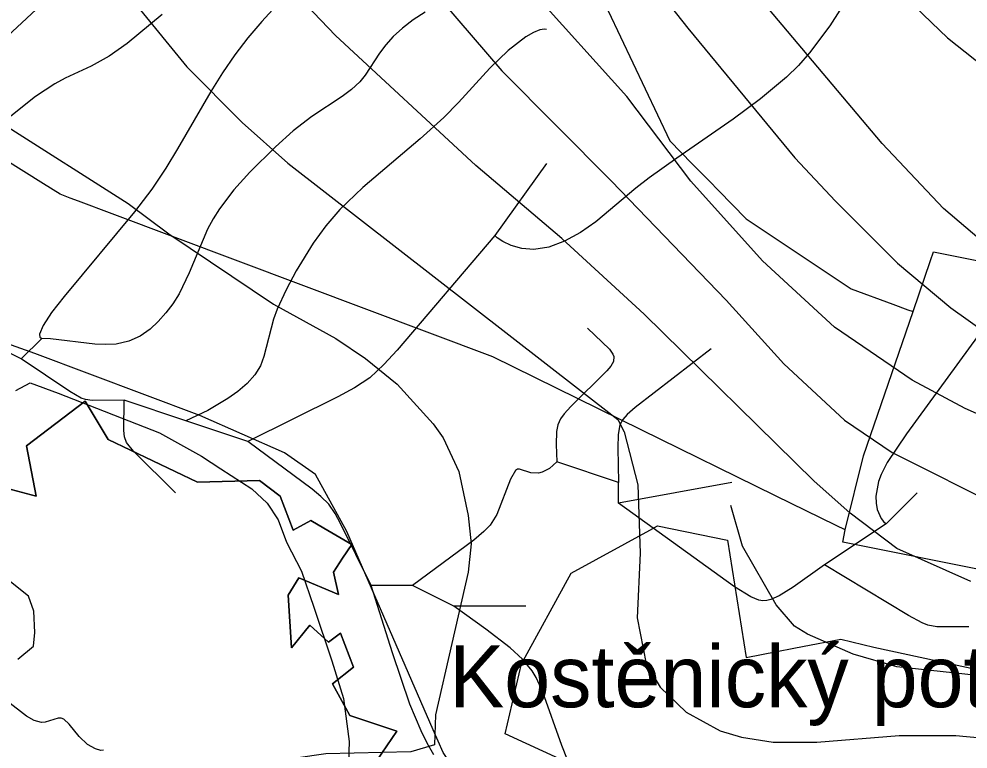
# Model space of a CAD drawing. Extents: x -709584 to -702006, y -1161789 to -1157496.
# Drawn here: x -707427.5 to -707197.2, y -1158791.7 to -1158614.4 of the extents above; entities that cross this region are included whole.
import ezdxf

# ---------------------------------------------------------------- set-up
doc = ezdxf.new("R2010")
doc.units = 0
for name, color, linetype in [('102_obvod PÚ', 7, 'Continuous'), ('103_hranice KÚ', 7, 'Continuous'), ('120_vrstevnice hlavní', 7, 'Continuous'), ('122_vrstevnice základní', 7, 'Continuous'), ('124_vrstevnice doplňková', 7, 'Continuous'), ('408_BPEJ_linie', 7, 'Continuous'), ('411_akumulovaný odtok', 7, 'Continuous'), ('419_LPIS PB', 7, 'Continuous'), ('501_vodní tok', 7, 'Continuous'), ('502_vodní tok_popis', 7, 'Continuous')]:
    doc.layers.add(name, color=color, linetype=linetype)

msp = doc.modelspace()

# ---------------------------------------------------------------- linework, layer by layer
at = {"layer": '102_obvod PÚ'}
msp.add_lwpolyline([(-707435.55, -1158727.07), (-707423.35, -1158730.31), (-707425.72, -1158718.09), (-707411.45, -1158707.22), (-707405.9, -1158716.55), (-707384.15, -1158726.94), (-707369.1, -1158726.48), (-707364.14, -1158730.29), (-707360.92, -1158738.54), (-707356.64, -1158736.25), (-707353.52, -1158738.08), (-707346.73, -1158742.07), (-707348.95, -1158745.38), (-707351.19, -1158748.72), (-707349.92, -1158754.16), (-707359.58, -1158750.14), (-707362.18, -1158754.31), (-707361.35, -1158767.12), (-707356.95, -1158761.61), (-707352.38, -1158765.73), (-707349.46, -1158763.6), (-707346.34, -1158771.83), (-707351.44, -1158775.85), (-707347.22, -1158783.53), (-707335.79, -1158787.35), (-707343.1, -1158798.05)], dxfattribs=at)
at = {"layer": '103_hranice KÚ'}
for points in [[(-707356.95, -1158761.61), (-707361.35, -1158767.12), (-707362.18, -1158754.31), (-707359.58, -1158750.14), (-707349.92, -1158754.16), (-707351.19, -1158748.72), (-707348.95, -1158745.38), (-707346.73, -1158742.07), (-707353.52, -1158738.08), (-707356.64, -1158736.25), (-707360.92, -1158738.54), (-707364.14, -1158730.29), (-707369.1, -1158726.48), (-707384.15, -1158726.94), (-707405.9, -1158716.55), (-707411.45, -1158707.22), (-707425.72, -1158718.09), (-707423.35, -1158730.31), (-707435.55, -1158727.07)], [(-707356.95, -1158761.61), (-707361.35, -1158767.12), (-707362.18, -1158754.31), (-707359.58, -1158750.14), (-707349.92, -1158754.16), (-707351.19, -1158748.72), (-707348.95, -1158745.38), (-707346.73, -1158742.07), (-707353.52, -1158738.08), (-707356.64, -1158736.25), (-707360.92, -1158738.54), (-707364.14, -1158730.29), (-707369.1, -1158726.48), (-707384.15, -1158726.94), (-707405.9, -1158716.55), (-707411.45, -1158707.22), (-707425.72, -1158718.09), (-707423.35, -1158730.31), (-707435.55, -1158727.07)], [(-707343.1, -1158798.05), (-707335.79, -1158787.35), (-707347.22, -1158783.53), (-707351.44, -1158775.85), (-707346.34, -1158771.83), (-707349.46, -1158763.6), (-707352.38, -1158765.73), (-707356.95, -1158761.61)], [(-707343.1, -1158798.05), (-707335.79, -1158787.35), (-707347.22, -1158783.53), (-707351.44, -1158775.85), (-707346.34, -1158771.83), (-707349.46, -1158763.6), (-707352.38, -1158765.73), (-707356.95, -1158761.61)]]:
    msp.add_lwpolyline(points, dxfattribs=at)
at = {"layer": '120_vrstevnice hlavní'}
for points in [[(-707535.3, -1158336.98), (-707507.59, -1158345.55), (-707463.58, -1158357.27), (-707443.58, -1158364.7), (-707427.58, -1158372.56), (-707415.58, -1158379.84), (-707399.58, -1158391.13), (-707391.44, -1158397.99), (-707384.44, -1158407.84), (-707380.3, -1158415.84), (-707377.58, -1158423.84), (-707371.87, -1158444.7), (-707366.58, -1158461.85), (-707361.58, -1158474.7), (-707357.58, -1158483.28), (-707305.43, -1158561.56), (-707276.15, -1158602.71), (-707265.15, -1158616.71), (-707239.15, -1158648.14), (-707229.29, -1158658.71), (-707214.29, -1158673.71), (-707201.29, -1158684.57), (-707188.14, -1158694)], [(-707431.01, -1158640.14), (-707401.01, -1158659.28), (-707391.15, -1158666.57), (-707365.72, -1158683.71), (-707350.58, -1158692), (-707343.44, -1158696.86), (-707335.72, -1158703.14), (-707327.01, -1158712.72), (-707324.58, -1158716.14), (-707320.72, -1158724.29), (-707318.44, -1158735), (-707317.72, -1158741.86), (-707318.44, -1158748.72), (-707326.44, -1158783.43), (-707326.64, -1158790.65), (-707332.42, -1158792.38), (-707353.01, -1158792.86), (-707367.58, -1158795.01), (-707377.3, -1158798.15), (-707396.73, -1158806.15), (-707416.15, -1158817.01), (-707433.16, -1158829.29)]]:
    msp.add_lwpolyline(points, dxfattribs=at)
at = {"layer": '122_vrstevnice základní'}
for points in [[(-707196.43, -1158751), (-707214.43, -1158743), (-707225.72, -1158734.43), (-707234.57, -1158726.57), (-707275.72, -1158686.14), (-707295.72, -1158667.71), (-707316.58, -1158650), (-707350.72, -1158618.43), (-707389.72, -1158577.57), (-707402.44, -1158561.71), (-707427.58, -1158527.99), (-707436.01, -1158513.85), (-707456.58, -1158475.85), (-707464.3, -1158463.85), (-707476.44, -1158450.84), (-707483.3, -1158444.99), (-707495.3, -1158436.27), (-707512.44, -1158425.7), (-707526.16, -1158418.13), (-707564.45, -1158400.41), (-707588.73, -1158391.7)], [(-707589.31, -1158429.42), (-707579.31, -1158433.13), (-707561.3, -1158441.42), (-707550.45, -1158447.27), (-707543.3, -1158451.84), (-707519.3, -1158469.85), (-707497.44, -1158489.99), (-707488.44, -1158499.42), (-707476.3, -1158514.85), (-707461.44, -1158539.56), (-707450.73, -1158554.99), (-707440.3, -1158568.42), (-707429.15, -1158580.99), (-707398.72, -1158611.42), (-707386.79, -1158626.05), (-707373.3, -1158639.57), (-707362.29, -1158649.43)], [(-707332.15, -1158601.57), (-707310.29, -1158627), (-707283.72, -1158653.86), (-707255.86, -1158682.71), (-707241.86, -1158698.14), (-707227.15, -1158711.86), (-707215.57, -1158719.72), (-707188.43, -1158733.29)], [(-707217.86, -1158603.85), (-707202.14, -1158619), (-707188.86, -1158629.57)], [(-707188.86, -1158713), (-707197.86, -1158709), (-707210.72, -1158702.14), (-707229.57, -1158689.28), (-707247, -1158673.14), (-707264.43, -1158653.86), (-707280, -1158633.28), (-707303.01, -1158607.57)], [(-707186.86, -1158674.28), (-707203.14, -1158660.43), (-707218, -1158644.71), (-707245.72, -1158611.71)], [(-707362.29, -1158649.43), (-707282.18, -1158711.66), (-707280.58, -1158714.72), (-707277.29, -1158727.57), (-707276.72, -1158744.15), (-707277.43, -1158759.86), (-707275.29, -1158771), (-707271.86, -1158776.72), (-707265.58, -1158782.72), (-707257.29, -1158787.29), (-707252.15, -1158788.86), (-707244.43, -1158790), (-707233.86, -1158790), (-707213.86, -1158788.43), (-707200.14, -1158788.43), (-707176.71, -1158790.58), (-707171.29, -1158792.29), (-707164.57, -1158798.58)]]:
    msp.add_lwpolyline(points, dxfattribs=at)
at = {"layer": '124_vrstevnice doplňková'}
msp.add_lwpolyline([(-707126.46, -1158791.39), (-707127.28, -1158790.15), (-707132.39, -1158785.41), (-707140.53, -1158779.08), (-707150.71, -1158775.72), (-707154.71, -1158775), (-707163.86, -1158774.15), (-707189.71, -1158774.43), (-707214.43, -1158771.72), (-707225.04, -1158768.68), (-707236.1, -1158763.84), (-707239.29, -1158761.86), (-707243.72, -1158756.72), (-707251.86, -1158742.43), (-707254.72, -1158732.57)], dxfattribs=at)
at = {"layer": '408_BPEJ_linie'}
for points in [[(-707246, -1158489), (-707273.5, -1158540.5), (-707284.5, -1158581), (-707284.5, -1158608.53), (-707284.5, -1158612.36), (-707284.5, -1158612.5), (-707269.5, -1158644), (-707264.07, -1158649.58), (-707259.91, -1158653.84), (-707257.73, -1158656.09), (-707251, -1158663), (-707225.5, -1158680), (-707215.41, -1158683.7), (-707211.75, -1158685.04), (-707210.5, -1158685.5)], [(-707227, -1158738.5), (-707229.18, -1158737.43), (-707243.89, -1158730.2), (-707276.5, -1158714.18), (-707312.5, -1158696.5), (-707404.91, -1158661.73), (-707413.05, -1158658.67), (-707415.06, -1158657.92), (-707417.5, -1158657), (-707421.52, -1158654.48), (-707445.5, -1158639.5), (-707456.5, -1158620.5), (-707458.89, -1158612.42)], [(-707210.5, -1158685.5), (-707206.22, -1158673.09), (-707205.5, -1158671), (-707160.5, -1158680), (-707158.68, -1158676.85), (-707158.26, -1158676.92), (-707155.69, -1158671.69), (-707149.5, -1158661), (-707132.82, -1158634.32), (-707128.39, -1158634.45), (-707127.44, -1158634.58), (-707127, -1158642.5), (-707103.56, -1158641.4), (-707095, -1158641), (-707085, -1158661), (-707058.82, -1158669.43), (-707055.5, -1158670.5), (-707049, -1158647)], [(-707227, -1158738.5), (-707222.5, -1158720.5), (-707210.5, -1158685.5)], [(-707194.45, -1158795), (-707198, -1158795), (-707209, -1158798), (-707221, -1158802), (-707239, -1158811), (-707249, -1158812), (-707254.5, -1158810.23), (-707277, -1158803), (-707309.5, -1158788), (-707305.5, -1158771), (-707293.5, -1158749), (-707274.39, -1158738.54), (-707272.5, -1158737.5), (-707255.5, -1158741), (-707251, -1158769.5), (-707243.55, -1158768.04), (-707239.41, -1158767.23), (-707237.34, -1158766.83), (-707228, -1158765), (-707220, -1158767), (-707193.36, -1158772.71)], [(-707190.42, -1158748.92), (-707227.5, -1158741.5), (-707227, -1158738.5)]]:
    msp.add_lwpolyline(points, dxfattribs=at)
at = {"layer": '411_akumulovaný odtok'}
for p, q in [((-707299.49, -1158649.5), (-707311.99, -1158667)), ((-707421.99, -1158692), (-707426.99, -1158697)), ((-707386.99, -1158712), (-707401.99, -1158707)), ((-707371.99, -1158717), (-707386.99, -1158712)), ((-707281.99, -1158727), (-707296.99, -1158722)), ((-707281.99, -1158732), (-707281.99, -1158727)), ((-707254.49, -1158727), (-707281.99, -1158732)), ((-707209.49, -1158729.5), (-707216.99, -1158737)), ((-707216.99, -1158737), (-707231.99, -1158747)), ((-707331.99, -1158752), (-707341.99, -1158752)), ((-707321.99, -1158757), (-707331.99, -1158752)), ((-707304.49, -1158757), (-707321.99, -1158757))]:
    msp.add_line(p, q, dxfattribs=at)
for points in [[(-707179.49, -1158529.5), (-707224.01, -1158605.53), (-707230.72, -1158616.07), (-707235.63, -1158622.69), (-707238.33, -1158625.76), (-707241.23, -1158628.61), (-707247.52, -1158633.84), (-707254.18, -1158638.73), (-707267.83, -1158648.21), (-707274.53, -1158653.05), (-707277.78, -1158655.55), (-707287.53, -1158663.66), (-707291.24, -1158666.25), (-707295.06, -1158668.4), (-707298.87, -1158669.85), (-707302.54, -1158670.41), (-707305.47, -1158670.14), (-707308.04, -1158669.42), (-707310.08, -1158668.49), (-707311.44, -1158667.62), (-707311.99, -1158667)], [(-707383.71, -1158575.13), (-707476.99, -1158662)], [(-707365.05, -1158611.23), (-707368.6, -1158615.06), (-707371.98, -1158619.03), (-707375.15, -1158623.15), (-707378.15, -1158627.55), (-707380.97, -1158632.09), (-707389, -1158645.98), (-707391.86, -1158650.67), (-707395.28, -1158655.73), (-707399.44, -1158661.27), (-707416.54, -1158681.8), (-707419.58, -1158685.73), (-707421.63, -1158688.85), (-707422.51, -1158690.98), (-707422.45, -1158691.73), (-707421.99, -1158692)], [(-707328.95, -1158612.78), (-707331.79, -1158614.63), (-707334.4, -1158616.64), (-707336.66, -1158618.72), (-707338.49, -1158620.74), (-707339.97, -1158622.74), (-707343.48, -1158628.11), (-707344.81, -1158629.74), (-707346.8, -1158631.59), (-707349.04, -1158633.26), (-707356.43, -1158638.12), (-707360.93, -1158641.61), (-707365.27, -1158645.45), (-707371.49, -1158651.62), (-707375.37, -1158655.96), (-707378.87, -1158660.54), (-707380.4, -1158662.95), (-707381.74, -1158665.48), (-707386.2, -1158676.07), (-707388.66, -1158681.16), (-707390.19, -1158683.57), (-707391.89, -1158685.82), (-707393.73, -1158687.91), (-707395.7, -1158689.79), (-707398.07, -1158691.42), (-707400.86, -1158692.66), (-707403.96, -1158693.37), (-707406.5, -1158693.5), (-707409.09, -1158693.37), (-707419.9, -1158692.11), (-707421.99, -1158692)], [(-707392.77, -1158613.39), (-707401.25, -1158620.37), (-707405.62, -1158623.51), (-707409.98, -1158625.9), (-707416.34, -1158628.79), (-707418.77, -1158630.15), (-707423.47, -1158633.3), (-707430.3, -1158638.68), (-707445.95, -1158652.13), (-707451.41, -1158656.37), (-707454.55, -1158658.55), (-707457.81, -1158660.62), (-707463.87, -1158663.87), (-707468.66, -1158665.91), (-707471.99, -1158667)], [(-707299.49, -1158617), (-707299.98, -1158616.88), (-707301.09, -1158617.09), (-707302.65, -1158617.7), (-707304.52, -1158618.76), (-707308.79, -1158622.07), (-707313.26, -1158626.38), (-707320.8, -1158634.7), (-707324.35, -1158638.33), (-707330.14, -1158643.54), (-707344.02, -1158655.35), (-707349.64, -1158660.7), (-707353.02, -1158664.63), (-707356.07, -1158668.9), (-707360.2, -1158675.62), (-707362.68, -1158680.23), (-707364.82, -1158684.93), (-707365.7, -1158687.33), (-707368.04, -1158696.39), (-707368.92, -1158698.64), (-707370.28, -1158700.87), (-707372.14, -1158702.97), (-707374.36, -1158704.89), (-707376.8, -1158706.63), (-707381.65, -1158709.47), (-707386.99, -1158712)], [(-707311.99, -1158667), (-707335.72, -1158694.84), (-707338.91, -1158698.35), (-707342.35, -1158701.54), (-707346.1, -1158704.02), (-707350.09, -1158706.19), (-707371.99, -1158717)], [(-707176.99, -1158667), (-707212.05, -1158715.13), (-707216.78, -1158722.14), (-707218.27, -1158725.08), (-707218.85, -1158726.78), (-707219.5, -1158730.33), (-707219.48, -1158732.02), (-707219.2, -1158733.55), (-707218.22, -1158735.69), (-707217.68, -1158736.42), (-707216.99, -1158737)], [(-707289.49, -1158689.5), (-707284.21, -1158694.62), (-707283.37, -1158695.85), (-707283.14, -1158696.43), (-707283.2, -1158697.58), (-707283.85, -1158698.73), (-707284.81, -1158699.88), (-707293.55, -1158708.52), (-707295.17, -1158710.3), (-707296.08, -1158711.56), (-707296.7, -1158712.96), (-707297, -1158714.58), (-707297.1, -1158717.77), (-707296.99, -1158722)], [(-707426.99, -1158697), (-707434.59, -1158693.14), (-707435.79, -1158692.63), (-707436.99, -1158692.38), (-707438.19, -1158692.63), (-707439.39, -1158693.14), (-707446.99, -1158697)], [(-707259.49, -1158694.5), (-707277.98, -1158708.78), (-707279.88, -1158710.44), (-707280.94, -1158711.65), (-707281.63, -1158713.01), (-707282.06, -1158715.3), (-707282.15, -1158718.6), (-707281.99, -1158727)], [(-707401.99, -1158707), (-707409.77, -1158707.04), (-707411.38, -1158706.85), (-707412.39, -1158706.53), (-707415.18, -1158704.93), (-707426.99, -1158697)], [(-707389.49, -1158729.5), (-707399.7, -1158719.37), (-707401.39, -1158717.31), (-707401.9, -1158715.91), (-707402.05, -1158714.4), (-707401.99, -1158707)], [(-707341.99, -1158752), (-707349.43, -1158736.95), (-707350.76, -1158734.52), (-707352.3, -1158732.27), (-707354.23, -1158730.36), (-707356.38, -1158728.63), (-707371.99, -1158717)], [(-707296.99, -1158722), (-707298.74, -1158723.56), (-707300.48, -1158724.49), (-707301.43, -1158724.75), (-707303.28, -1158724.64), (-707306.01, -1158723.71), (-707306.54, -1158723.78), (-707307.03, -1158724.11), (-707308.24, -1158726.15), (-707311.5, -1158734.78), (-707313.16, -1158737.37), (-707314.64, -1158738.88), (-707317.11, -1158740.95), (-707331.99, -1158752)], [(-707231.99, -1158747), (-707239.63, -1158752.43), (-707242.99, -1158754.52), (-707244.98, -1158755.4), (-707245.98, -1158755.65), (-707246.97, -1158755.72), (-707247.95, -1158755.57), (-707249.9, -1158754.78), (-707253.8, -1158752.32), (-707281.99, -1158732)], [(-707196.99, -1158762), (-707204.68, -1158762.01), (-707206.88, -1158761.63), (-707208.27, -1158761.1), (-707211.6, -1158759.29), (-707231.99, -1158747)], [(-707326.8, -1158793.08), (-707328.44, -1158790.25), (-707329.91, -1158787.3), (-707332.6, -1158780.79), (-707336.86, -1158768.31), (-707341.99, -1158752)], [(-707266.99, -1158827), (-707266.89, -1158822.35), (-707267.29, -1158817.99), (-707267.76, -1158815.75), (-707268.49, -1158813.65), (-707269.47, -1158811.87), (-707270.64, -1158810.38), (-707271.92, -1158809.2), (-707276.18, -1158806.27), (-707280.8, -1158803.89), (-707286.76, -1158801.88), (-707289.41, -1158800.8), (-707290.56, -1158800.05), (-707291.73, -1158798.91), (-707292.73, -1158797.54), (-707294.39, -1158794.36), (-707295.78, -1158790.83), (-707300.34, -1158777.86), (-707301.97, -1158774.37), (-707302.96, -1158772.75), (-707305.31, -1158769.91), (-707308.29, -1158767.17), (-707314.22, -1158762.59), (-707321.99, -1158757)], [(-707406.99, -1158792), (-707407.61, -1158792.06), (-707408.97, -1158791.68), (-707410.85, -1158790.57), (-707412.88, -1158788.62), (-707415.3, -1158785.68), (-707416.59, -1158784.49), (-707417.29, -1158784.23), (-707418, -1158784.24), (-707421.19, -1158785.19), (-707422.04, -1158785.26), (-707423.85, -1158784.76), (-707425.7, -1158783.71), (-707430.4, -1158780.11), (-707451.99, -1158762)]]:
    msp.add_lwpolyline(points, dxfattribs=at)
at = {"layer": '419_LPIS PB'}
for points in [[(-707428.24, -1158704.67), (-707424.8, -1158702.82), (-707418, -1158705.28), (-707393.39, -1158714.93), (-707383.21, -1158720.62), (-707378.55, -1158723.68), (-707370.99, -1158728.49), (-707367.26, -1158731.97), (-707364.61, -1158736.03), (-707362.6, -1158741.5), (-707358.97, -1158748.55), (-707355.91, -1158757.27), (-707351.56, -1158770.25), (-707348.74, -1158779.42), (-707347.38, -1158789.9), (-707347.5, -1158795)], [(-707427.83, -1158769.87), (-707423.99, -1158766.73), (-707423.7, -1158763.37), (-707423.88, -1158758.25), (-707425.21, -1158754.61), (-707430.41, -1158750.49)]]:
    msp.add_lwpolyline(points, dxfattribs=at)
at = {"layer": '501_vodní tok'}
msp.add_lwpolyline([(-707195.75, -1158814.23), (-707247.1, -1158829.78), (-707262.36, -1158828.46), (-707276.05, -1158825.47), (-707294.08, -1158817.8), (-707305.35, -1158811.52), (-707317.15, -1158803.67), (-707324.56, -1158792.55), (-707326.96, -1158787.05), (-707347.96, -1158738.91), (-707355.52, -1158725.07), (-707363.1, -1158719.75), (-707383.58, -1158710.72), (-707423.65, -1158695.69), (-707446.61, -1158687.49), (-707469.93, -1158678.95), (-707497.63, -1158668.35), (-707527.74, -1158653.27), (-707533.02, -1158651.42), (-707552.66, -1158642.03), (-707570.15, -1158633.83), (-707601.12, -1158617.43)], dxfattribs=at)

# ---------------------------------------------------------------- texts
at = {"layer": '502_vodní tok_popis'}
msp.add_text('Kostěnický potok (PVL, s.p)', height=15, dxfattribs=at).set_placement((-707323.11, -1158781.56))

doc.saveas('drawing.dxf')
